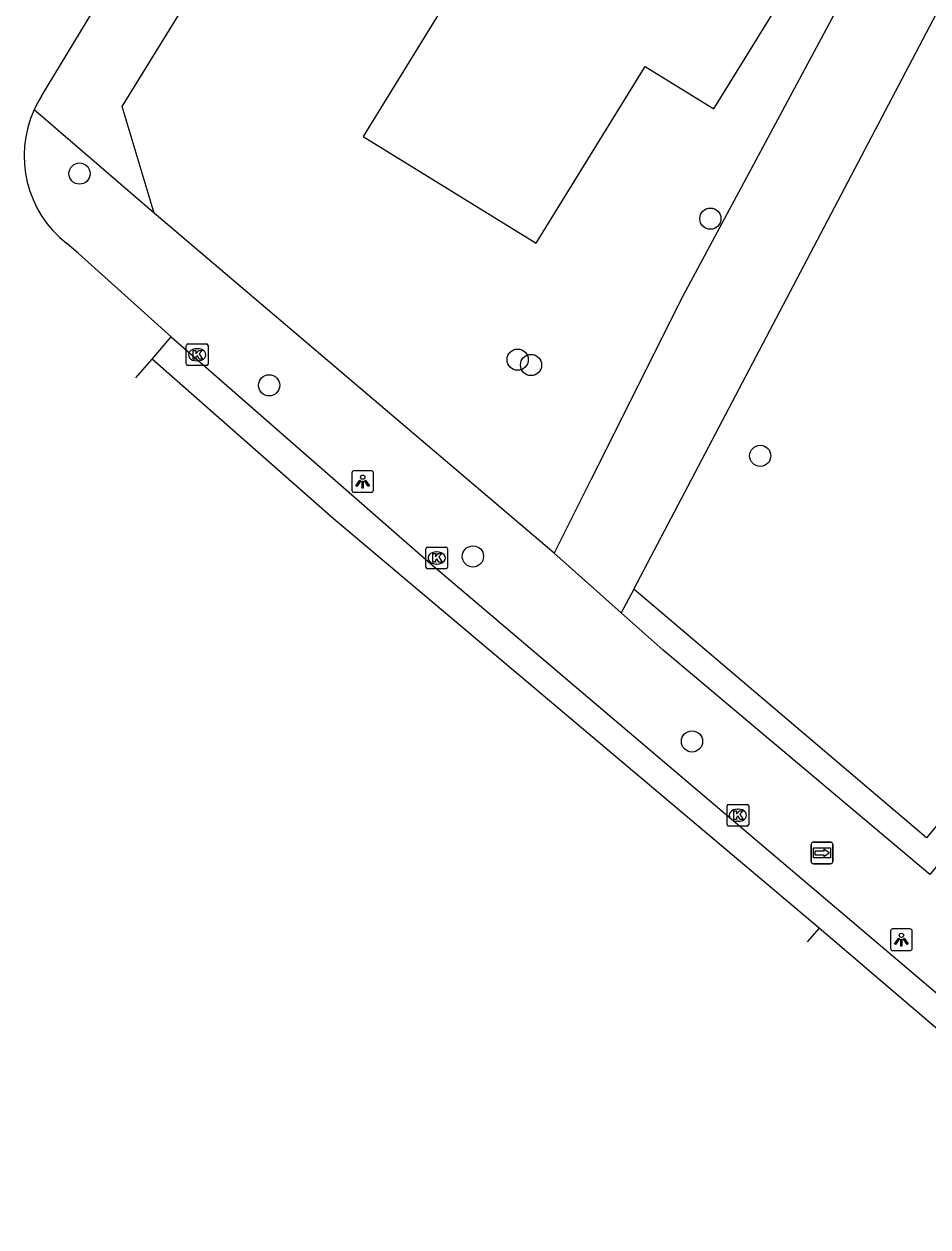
# Model space of a CAD drawing. Extents: x 162812 to 163818, y 381639 to 382470.
# Drawn here: x 163048.7 to 163090.5, y 381784.4 to 381839.9 of the extents above; entities that cross this region are included whole.
import ezdxf

# ---------------------------------------------------------------- set-up
doc = ezdxf.new("R2010")
doc.units = 0
for name, color, linetype in [('IMGEO_Boom', 7, 'Continuous'), ('IMGEO_Groenvoorziening', 7, 'Continuous'), ('IMGEO_Kolk', 7, 'Continuous'), ('IMGEO_Lichtpunt', 7, 'Continuous'), ('IMGEO_Pand', 7, 'Continuous'), ('IMGEO_Rijbaan_lokaal_gesloten', 7, 'Continuous'), ('IMGEO_Rijbaan_lokaal_open', 7, 'Continuous'), ('IMGEO_Voetpad_open', 7, 'Continuous'), ('IMGEO_Wegwijzer', 7, 'Continuous')]:
    doc.layers.add(name, color=color, linetype=linetype)

msp = doc.modelspace()

# ---------------------------------------------------------------- linework, layer by layer
at = {"layer": 'IMGEO_Boom'}
for centre in [(163051.307, 381833), (163080.418, 381830.918), (163071.523, 381824.413), (163072.143, 381824.168), (163060.058, 381823.228), (163082.717, 381819.974), (163069.46, 381815.331), (163079.568, 381806.794)]:
    msp.add_circle(centre, 0.489, dxfattribs=at)
at = {"layer": 'IMGEO_Groenvoorziening'}
for points in [[(163076.88, 381813.818), (163098.212, 381854.416), (163097.666, 381854.748), (163092.744, 381857.74), (163073.629, 381869.358)], [(163085.146, 381857.677), (163092.895, 381852.967), (163079.166, 381827.371), (163074.906, 381818.869), (163073.212, 381815.488)], [(163076.88, 381813.818), (163076.308, 381812.73)], [(163097.313, 381812.601), (163097.285, 381812.456), (163097.065, 381811.518), (163096.699, 381810.48), (163096.323, 381809.712), (163095.3, 381808.222), (163090.397, 381802.347), (163076.88, 381813.818)]]:
    msp.add_lwpolyline(points, dxfattribs=at)
at = {"layer": 'IMGEO_Kolk'}
for p, q in [((163056.236, 381824.211), (163056.236, 381825.063)), ((163056.311, 381825.137), (163057.163, 381825.137)), ((163057.237, 381825.063), (163057.237, 381824.211)), ((163056.724, 381824.917), (163056.749, 381824.917)), ((163057.163, 381824.137), (163056.311, 381824.137)), ((163056.747, 381824.357), (163056.722, 381824.357)), ((163067.289, 381814.835), (163067.289, 381815.687)), ((163067.364, 381815.761), (163068.216, 381815.761)), ((163068.29, 381815.687), (163068.29, 381814.835)), ((163067.777, 381815.541), (163067.802, 381815.541)), ((163068.216, 381814.761), (163067.364, 381814.761)), ((163067.8, 381814.981), (163067.775, 381814.981)), ((163081.261, 381803.89), (163082.113, 381803.89)), ((163081.186, 381802.964), (163081.186, 381803.816)), ((163081.674, 381803.67), (163081.699, 381803.67)), ((163082.187, 381803.816), (163082.187, 381802.964)), ((163082.113, 381802.89), (163081.261, 381802.89)), ((163081.697, 381803.11), (163081.672, 381803.11))]:
    msp.add_line(p, q, dxfattribs=at)
for points in [[(163056.236, 381824.211), (163056.236, 381825.063)], [(163056.311, 381825.137), (163057.163, 381825.137)], [(163057.237, 381825.063), (163057.237, 381824.211)], [(163056.557, 381824.837), (163056.68, 381824.837), (163056.68, 381824.686), (163056.81, 381824.837), (163056.974, 381824.837), (163056.828, 381824.686), (163056.981, 381824.437), (163056.829, 381824.437), (163056.744, 381824.601), (163056.68, 381824.534), (163056.68, 381824.437), (163056.557, 381824.437), (163056.557, 381824.837)], [(163057.163, 381824.137), (163056.311, 381824.137)], [(163067.289, 381814.835), (163067.289, 381815.687)], [(163067.364, 381815.761), (163068.216, 381815.761)], [(163068.29, 381815.687), (163068.29, 381814.835)], [(163067.61, 381815.461), (163067.733, 381815.461), (163067.733, 381815.31), (163067.863, 381815.461), (163068.027, 381815.461), (163067.881, 381815.31), (163068.034, 381815.061), (163067.882, 381815.061), (163067.797, 381815.225), (163067.733, 381815.158), (163067.733, 381815.061), (163067.61, 381815.061), (163067.61, 381815.461)], [(163068.216, 381814.761), (163067.364, 381814.761)], [(163081.261, 381803.89), (163082.113, 381803.89)], [(163081.186, 381802.964), (163081.186, 381803.816)], [(163081.507, 381803.59), (163081.63, 381803.59), (163081.63, 381803.439), (163081.76, 381803.59), (163081.924, 381803.59), (163081.778, 381803.439), (163081.931, 381803.19), (163081.779, 381803.19), (163081.694, 381803.354), (163081.63, 381803.287), (163081.63, 381803.19), (163081.507, 381803.19), (163081.507, 381803.59)], [(163082.187, 381803.816), (163082.187, 381802.964)], [(163082.113, 381802.89), (163081.261, 381802.89)]]:
    msp.add_lwpolyline(points, dxfattribs=at)
for centre, start, end in [((163056.313, 381825.061), 91.552, 178.448), ((163056.313, 381825.061), 91.552, 178.448), ((163057.161, 381825.061), 1.552, 88.448), ((163057.161, 381825.061), 1.552, 88.448), ((163056.313, 381824.213), 181.552, 268.448), ((163056.313, 381824.213), 181.552, 268.448), ((163057.161, 381824.213), 271.552, 358.448), ((163057.161, 381824.213), 271.552, 358.448), ((163067.366, 381815.685), 91.552, 178.448), ((163067.366, 381815.685), 91.552, 178.448), ((163068.214, 381815.685), 1.552, 88.448), ((163068.214, 381815.685), 1.552, 88.448), ((163067.366, 381814.837), 181.552, 268.448), ((163067.366, 381814.837), 181.552, 268.448), ((163068.214, 381814.837), 271.552, 358.448), ((163068.214, 381814.837), 271.552, 358.448), ((163081.263, 381803.814), 91.552, 178.448), ((163081.263, 381803.814), 91.552, 178.448), ((163082.111, 381803.814), 1.552, 88.448), ((163082.111, 381803.814), 1.552, 88.448), ((163081.263, 381802.966), 181.552, 268.448), ((163081.263, 381802.966), 181.552, 268.448), ((163082.111, 381802.966), 271.552, 358.448), ((163082.111, 381802.966), 271.552, 358.448)]:
    msp.add_arc(centre, 0.0765, start, end, dxfattribs=at)
for centre, major_axis, ratio, start_param, end_param in [((163056.723, 381824.637), (-0.387, 0.002), 0.722429, 4.712389, 7.853982), ((163056.748, 381824.637), (-0.39, 0.002), 0.717154, 1.570796, 4.712389), ((163067.776, 381815.261), (-0.387, 0.002), 0.722429, 4.712389, 7.853982), ((163067.801, 381815.261), (-0.39, 0.002), 0.717154, 1.570796, 4.712389), ((163081.673, 381803.39), (-0.387, 0.002), 0.722429, 4.712389, 7.853982), ((163081.698, 381803.39), (-0.39, 0.002), 0.717154, 1.570796, 4.712389)]:
    msp.add_ellipse(centre, major_axis=major_axis, ratio=ratio, start_param=start_param, end_param=end_param, dxfattribs=at)
at = {"layer": 'IMGEO_Lichtpunt'}
for p, q in [((163063.875, 381819.192), (163063.875, 381818.385)), ((163063.875, 381819.192), (163063.875, 381818.385)), ((163064.777, 381819.287), (163063.969, 381819.287)), ((163064.777, 381819.287), (163063.969, 381819.287)), ((163064.871, 381818.385), (163064.871, 381819.192)), ((163064.871, 381818.385), (163064.871, 381819.192)), ((163063.969, 381818.291), (163064.777, 381818.291)), ((163063.969, 381818.291), (163064.777, 381818.291)), ((163088.732, 381798.047), (163088.732, 381797.24)), ((163088.732, 381798.047), (163088.732, 381797.24)), ((163089.634, 381798.142), (163088.826, 381798.142)), ((163089.634, 381798.142), (163088.826, 381798.142)), ((163089.728, 381797.24), (163089.728, 381798.047)), ((163089.728, 381797.24), (163089.728, 381798.047)), ((163088.826, 381797.146), (163089.634, 381797.146)), ((163088.826, 381797.146), (163089.634, 381797.146))]:
    msp.add_line(p, q, dxfattribs=at)
for points in [[(163064.249, 381818.856), (163064.288, 381818.828), (163064.1, 381818.566), (163064.062, 381818.593), (163064.249, 381818.856)], [(163064.351, 381818.808), (163064.398, 381818.808), (163064.398, 381818.486), (163064.351, 381818.486), (163064.351, 381818.808)], [(163064.461, 381818.828), (163064.499, 381818.855), (163064.686, 381818.593), (163064.647, 381818.565), (163064.461, 381818.828)], [(163089.106, 381797.711), (163089.145, 381797.683), (163088.957, 381797.421), (163088.919, 381797.448), (163089.106, 381797.711)], [(163089.208, 381797.663), (163089.255, 381797.663), (163089.255, 381797.341), (163089.208, 381797.341), (163089.208, 381797.663)], [(163089.318, 381797.683), (163089.356, 381797.71), (163089.543, 381797.448), (163089.504, 381797.42), (163089.318, 381797.683)]]:
    msp.add_lwpolyline(points, dxfattribs=at)
for centre in [(163064.374, 381818.99), (163089.231, 381797.845)]:
    msp.add_circle(centre, 0.0994, dxfattribs=at)
for centre, start, end in [((163063.969, 381819.192), 90, 180), ((163063.969, 381819.192), 90, 180), ((163064.777, 381819.192), 0, 90), ((163064.777, 381819.192), 0, 90), ((163063.969, 381818.385), 180, 270), ((163063.969, 381818.385), 180, 270), ((163064.777, 381818.385), 270, 0), ((163064.777, 381818.385), 270, 360), ((163088.826, 381798.047), 90, 180), ((163088.826, 381798.047), 90, 180), ((163089.634, 381798.047), 0, 90), ((163089.634, 381798.047), 0, 90), ((163088.826, 381797.24), 180, 270), ((163088.826, 381797.24), 180, 270), ((163089.634, 381797.24), 270, 0), ((163089.634, 381797.24), 270, 360)]:
    msp.add_arc(centre, 0.0946, start, end, dxfattribs=at)
at = {"layer": 'IMGEO_Pand'}
msp.add_lwpolyline([(163082.703, 381846.538), (163082.838, 381846.757), (163074.845, 381851.682), (163064.389, 381834.709), (163072.382, 381829.784), (163077.407, 381837.94), (163080.584, 381835.982), (163085.882, 381844.58), (163082.703, 381846.538)], dxfattribs=at)
at = {"layer": 'IMGEO_Rijbaan_lokaal_gesloten'}
for points in [[(163055.544, 381825.463), (163067.521, 381814.997), (163081.476, 381803.141), (163091.706, 381794.449), (163094.339, 381792.221)], [(163085.435, 381798.177), (163063.004, 381817.075), (163054.657, 381824.442)], [(163085.435, 381798.177), (163084.88, 381797.542)], [(163101.575, 381784.388), (163085.435, 381798.177)]]:
    msp.add_lwpolyline(points, dxfattribs=at)
at = {"layer": 'IMGEO_Rijbaan_lokaal_open'}
for points in [[(163049.556, 381836.569), (163052.231, 381840.99)], [(163055.544, 381825.463), (163051.244, 381829.324), (163050.729, 381829.78)], [(163054.657, 381824.442), (163055.544, 381825.463)], [(163053.906, 381823.577), (163054.657, 381824.442)]]:
    msp.add_lwpolyline(points, dxfattribs=at)
for centre, radius, start, end in [((163053.657, 381833.923), 4.88, 147.1666, 155.5224), ((163053.848, 381833.814), 5.1, 155.3044, 232.2909)]:
    msp.add_arc(centre, radius, start, end, dxfattribs=at)
at = {"layer": 'IMGEO_Voetpad_open'}
for points in [[(163054.752, 381831.173), (163053.274, 381836.103), (163060.354, 381847.576), (163065.75, 381856.616)], [(163054.752, 381831.173), (163049.215, 381835.945)], [(163073.212, 381815.488), (163054.752, 381831.173)], [(163076.308, 381812.73), (163073.212, 381815.488)], [(163091.184, 381801.418), (163090.543, 381800.649), (163078.239, 381811.009), (163076.308, 381812.73)]]:
    msp.add_lwpolyline(points, dxfattribs=at)
at = {"layer": 'IMGEO_Wegwijzer'}
for p, q in [((163085.073, 381801.25), (163085.073, 381802.05)), ((163085.073, 381802.05), (163085.073, 381801.25)), ((163085.173, 381802.15), (163085.963, 381802.15)), ((163085.963, 381802.15), (163085.173, 381802.15)), ((163086.063, 381802.05), (163086.063, 381801.25)), ((163086.063, 381801.25), (163086.063, 381802.05)), ((163085.963, 381801.15), (163085.173, 381801.15)), ((163085.173, 381801.15), (163085.963, 381801.15))]:
    msp.add_line(p, q, dxfattribs=at)
for points in [[(163085.174, 381801.882), (163085.962, 381801.882), (163085.962, 381801.418), (163085.174, 381801.418), (163085.174, 381801.882)], [(163085.239, 381801.734), (163085.239, 381801.65), (163085.239, 381801.566), (163085.65, 381801.566), (163085.65, 381801.483), (163085.897, 381801.65), (163085.65, 381801.817), (163085.65, 381801.734), (163085.239, 381801.734)]]:
    msp.add_lwpolyline(points, dxfattribs=at)
for centre, start, end in [((163085.173, 381802.05), 90, 180), ((163085.173, 381802.05), 90, 180), ((163085.963, 381802.05), 0, 90), ((163085.963, 381802.05), 360, 90), ((163085.173, 381801.25), 180, 270), ((163085.173, 381801.25), 180, 270), ((163085.963, 381801.25), 270, 0), ((163085.963, 381801.25), 270, 0)]:
    msp.add_arc(centre, 0.1, start, end, dxfattribs=at)

doc.saveas('drawing.dxf')
